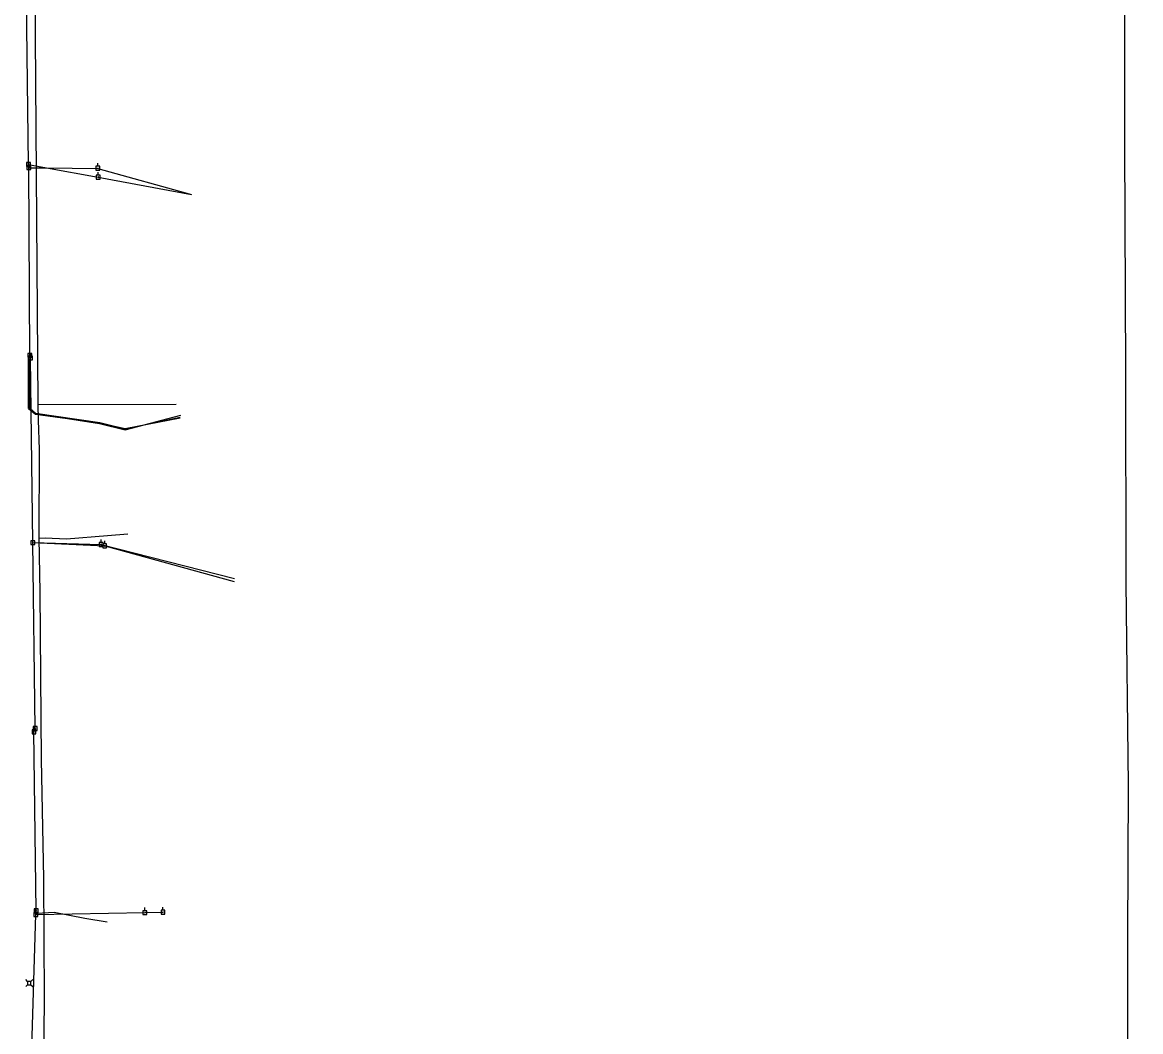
# Model space of a CAD drawing. Extents: x 600849 to 606371, y 330010 to 403088.
# Drawn here: x 601873 to 602925, y 394142 to 395091 of the extents above; entities that cross this region are included whole.
import ezdxf

# ---------------------------------------------------------------- set-up
doc = ezdxf.new("R2010")
doc.units = 0
for name, color, linetype in [('E_UTL_AG_Bold', 7, 'Continuous'), ('E_UTL_E_UG', 7, 'Continuous'), ('E_UTL_EPowerPole', 7, 'Continuous'), ('E_UTL_FO_UG_QWEST', 7, 'Continuous'), ('E_UTL_G_UG', 7, 'Continuous'), ('E_UTL_Overhead', 7, 'Continuous'), ('E_UTL_T_UG', 7, 'Continuous'), ('E_UTL_TV_UG', 7, 'Continuous')]:
    doc.layers.add(name, color=color, linetype=linetype)

msp = doc.modelspace()

# ---------------------------------------------------------------- linework, layer by layer
at = {"layer": 'E_UTL_AG_Bold'}
for points in [[(601878.3, 394189.4), (601876.5, 394191.2)], [(601878.3, 394186.3), (601876.5, 394184.6)], [(601881.4, 394189.4), (601878.3, 394189.4)], [(601878.3, 394189.4), (601878.3, 394186.3)], [(601878.3, 394186.3), (601881.4, 394186.3)], [(601881.4, 394189.4), (601883.1, 394191.2)], [(601881.4, 394186.3), (601881.4, 394189.4)], [(601881.4, 394186.3), (601883.1, 394184.6)]]:
    msp.add_lwpolyline(points, dxfattribs=at)
at = {"layer": 'E_UTL_E_UG'}
for points in [[(601880.6, 394728.4), (601880.1, 394775.2)], [(601880.6, 394728.4), (601885.8, 394724), (601946.1, 394715.2), (601970.2, 394709.2), (602021.8, 394720.3)]]:
    msp.add_lwpolyline(points, dxfattribs=at)
at = {"layer": 'E_UTL_EPowerPole'}
for points in [[(601881, 394959.6), (601877.3, 394959.6)], [(601877.3, 394959.6), (601877.3, 394955.9)], [(601879.2, 394959.6), (601879.2, 394962.5)], [(601879.4, 394956.7), (601879.4, 394959.6)], [(601881, 394955.9), (601881, 394959.6)], [(601877.3, 394955.9), (601881, 394955.9)], [(601881.2, 394956.7), (601877.5, 394956.7)], [(601877.5, 394956.7), (601877.5, 394953)], [(601877.5, 394953), (601881.2, 394953)], [(601879.5, 394957.7), (601879.4, 394957.8), (601879.4, 394957.8), (601879.4, 394957.9), (601879.4, 394957.9), (601879.4, 394957.9), (601879.3, 394957.9), (601879.3, 394958), (601879.2, 394958), (601879.2, 394958), (601879.1, 394957.9), (601879.1, 394957.9), (601879.1, 394957.9), (601879, 394957.9), (601879, 394957.8), (601879, 394957.8), (601879, 394957.7), (601879, 394957.7), (601879, 394957.7), (601879, 394957.6), (601879, 394957.6), (601879.1, 394957.5), (601879.1, 394957.5), (601879.1, 394957.5), (601879.2, 394957.5), (601879.2, 394957.5), (601879.3, 394957.5), (601879.3, 394957.5), (601879.4, 394957.5), (601879.4, 394957.6), (601879.4, 394957.6), (601879.4, 394957.6), (601879.4, 394957.7), (601879.5, 394957.7)], [(601879.6, 394954.8), (601879.6, 394954.9), (601879.6, 394954.9), (601879.6, 394955), (601879.6, 394955), (601879.5, 394955), (601879.5, 394955.1), (601879.5, 394955.1), (601879.4, 394955.1), (601879.4, 394955.1), (601879.3, 394955.1), (601879.3, 394955), (601879.2, 394955), (601879.2, 394955), (601879.2, 394955), (601879.2, 394954.9), (601879.2, 394954.9), (601879.2, 394954.8), (601879.2, 394954.8), (601879.2, 394954.7), (601879.2, 394954.7), (601879.2, 394954.7), (601879.3, 394954.6), (601879.3, 394954.6), (601879.4, 394954.6), (601879.4, 394954.6), (601879.5, 394954.6), (601879.5, 394954.6), (601879.5, 394954.6), (601879.6, 394954.7), (601879.6, 394954.7), (601879.6, 394954.8), (601879.6, 394954.8), (601879.6, 394954.8)], [(601881.2, 394953), (601881.2, 394956.7)], [(601946.2, 394956.1), (601942.5, 394956.1)], [(601942.5, 394956.1), (601942.5, 394952.4)], [(601942.5, 394952.4), (601946.2, 394952.4)], [(601944.6, 394954.2), (601944.6, 394954.3), (601944.6, 394954.3), (601944.6, 394954.4), (601944.6, 394954.4), (601944.5, 394954.4), (601944.5, 394954.4), (601944.5, 394954.5), (601944.4, 394954.5), (601944.4, 394954.5), (601944.3, 394954.5), (601944.3, 394954.4), (601944.3, 394954.4), (601944.2, 394954.4), (601944.2, 394954.3), (601944.2, 394954.3), (601944.2, 394954.3), (601944.2, 394954.2), (601944.2, 394954.2), (601944.2, 394954.1), (601944.2, 394954.1), (601944.3, 394954.1), (601944.3, 394954), (601944.3, 394954), (601944.4, 394954), (601944.4, 394954), (601944.5, 394954), (601944.5, 394954), (601944.5, 394954), (601944.6, 394954.1), (601944.6, 394954.1), (601944.6, 394954.1), (601944.6, 394954.2), (601944.6, 394954.2)], [(601944.4, 394956.1), (601944.4, 394959)], [(601944.8, 394947.7), (601944.8, 394950.6)], [(601946.2, 394952.4), (601946.2, 394956.1)], [(601946.6, 394947.7), (601942.9, 394947.7)], [(601942.9, 394947.7), (601942.9, 394944)], [(601942.9, 394944), (601946.6, 394944)], [(601945, 394945.8), (601945, 394945.9), (601945, 394945.9), (601945, 394946), (601945, 394946), (601944.9, 394946), (601944.9, 394946.1), (601944.9, 394946.1), (601944.8, 394946.1), (601944.8, 394946.1), (601944.7, 394946.1), (601944.7, 394946), (601944.6, 394946), (601944.6, 394946), (601944.6, 394945.9), (601944.6, 394945.9), (601944.6, 394945.9), (601944.6, 394945.8), (601944.6, 394945.8), (601944.6, 394945.7), (601944.6, 394945.7), (601944.6, 394945.7), (601944.7, 394945.6), (601944.7, 394945.6), (601944.8, 394945.6), (601944.8, 394945.6), (601944.9, 394945.6), (601944.9, 394945.6), (601944.9, 394945.6), (601945, 394945.7), (601945, 394945.7), (601945, 394945.7), (601945, 394945.8), (601945, 394945.8)], [(601946.6, 394944), (601946.6, 394947.7)], [(601880.5, 394780.2), (601880.5, 394783.1)], [(601881, 394777.6), (601881, 394780.6)], [(601882.3, 394780.2), (601878.6, 394780.2)], [(601878.6, 394780.2), (601878.6, 394776.5)], [(601878.6, 394776.5), (601882.3, 394776.5)], [(601882.9, 394777.6), (601879.2, 394777.6)], [(601879.2, 394777.6), (601879.2, 394774)], [(601879.2, 394774), (601882.9, 394774)], [(601880.8, 394778.3), (601880.8, 394778.4), (601880.7, 394778.4), (601880.7, 394778.4), (601880.7, 394778.5), (601880.7, 394778.5), (601880.6, 394778.5), (601880.6, 394778.5), (601880.5, 394778.6), (601880.5, 394778.6), (601880.4, 394778.5), (601880.4, 394778.5), (601880.4, 394778.5), (601880.3, 394778.5), (601880.3, 394778.4), (601880.3, 394778.4), (601880.3, 394778.3), (601880.3, 394778.3), (601880.3, 394778.2), (601880.3, 394778.2), (601880.3, 394778.2), (601880.4, 394778.1), (601880.4, 394778.1), (601880.4, 394778.1), (601880.5, 394778.1), (601880.5, 394778.1), (601880.6, 394778.1), (601880.6, 394778.1), (601880.7, 394778.1), (601880.7, 394778.2), (601880.7, 394778.2), (601880.7, 394778.2), (601880.8, 394778.3), (601880.8, 394778.3)], [(601881.3, 394775.8), (601881.3, 394775.8), (601881.3, 394775.9), (601881.2, 394775.9), (601881.2, 394776), (601881.2, 394776), (601881.1, 394776), (601881.1, 394776), (601881.1, 394776), (601881, 394776), (601881, 394776), (601880.9, 394776), (601880.9, 394776), (601880.9, 394776), (601880.8, 394775.9), (601880.8, 394775.9), (601880.8, 394775.8), (601880.8, 394775.8), (601880.8, 394775.7), (601880.8, 394775.7), (601880.9, 394775.7), (601880.9, 394775.6), (601880.9, 394775.6), (601881, 394775.6), (601881, 394775.6), (601881.1, 394775.6), (601881.1, 394775.6), (601881.1, 394775.6), (601881.2, 394775.6), (601881.2, 394775.6), (601881.2, 394775.7), (601881.3, 394775.7), (601881.3, 394775.8), (601881.3, 394775.8)], [(601882.3, 394776.5), (601882.3, 394780.2)], [(601882.9, 394774), (601882.9, 394777.6)], [(601885, 394604), (601881.3, 394604)], [(601881.3, 394604), (601881.3, 394600.4)], [(601883.4, 394602.2), (601883.4, 394602.2), (601883.4, 394602.3), (601883.4, 394602.3), (601883.3, 394602.4), (601883.3, 394602.4), (601883.3, 394602.4), (601883.2, 394602.4), (601883.2, 394602.4), (601883.1, 394602.4), (601883.1, 394602.4), (601883, 394602.4), (601883, 394602.4), (601883, 394602.3), (601882.9, 394602.3), (601882.9, 394602.3), (601882.9, 394602.2), (601882.9, 394602.2), (601882.9, 394602.1), (601882.9, 394602.1), (601883, 394602.1), (601883, 394602), (601883, 394602), (601883.1, 394602), (601883.1, 394602), (601883.2, 394602), (601883.2, 394602), (601883.3, 394602), (601883.3, 394602), (601883.3, 394602), (601883.4, 394602.1), (601883.4, 394602.1), (601883.4, 394602.2), (601883.4, 394602.2)], [(601883.1, 394604), (601883.1, 394607)], [(601885, 394600.4), (601885, 394604)], [(601949.3, 394602.3), (601945.6, 394602.3)], [(601945.6, 394602.3), (601945.6, 394598.6)], [(601947.5, 394602.3), (601947.5, 394605.2)], [(601949.3, 394598.6), (601949.3, 394602.3)], [(601950.8, 394600.9), (601950.8, 394603.8)], [(601881.3, 394600.4), (601885, 394600.4)], [(601945.6, 394598.6), (601949.3, 394598.6)], [(601947.7, 394600.5), (601947.7, 394600.5), (601947.7, 394600.6), (601947.7, 394600.6), (601947.7, 394600.7), (601947.6, 394600.7), (601947.6, 394600.7), (601947.6, 394600.7), (601947.5, 394600.7), (601947.5, 394600.7), (601947.4, 394600.7), (601947.4, 394600.7), (601947.3, 394600.7), (601947.3, 394600.6), (601947.3, 394600.6), (601947.3, 394600.6), (601947.3, 394600.5), (601947.3, 394600.5), (601947.3, 394600.4), (601947.3, 394600.4), (601947.3, 394600.3), (601947.3, 394600.3), (601947.4, 394600.3), (601947.4, 394600.3), (601947.5, 394600.3), (601947.5, 394600.3), (601947.6, 394600.3), (601947.6, 394600.3), (601947.6, 394600.3), (601947.7, 394600.3), (601947.7, 394600.4), (601947.7, 394600.4), (601947.7, 394600.4), (601947.7, 394600.5)], [(601952.6, 394600.9), (601948.9, 394600.9)], [(601948.9, 394600.9), (601948.9, 394597.2)], [(601948.9, 394597.2), (601952.6, 394597.2)], [(601951.1, 394599.1), (601951, 394599.1), (601951, 394599.2), (601951, 394599.2), (601951, 394599.2), (601951, 394599.3), (601950.9, 394599.3), (601950.9, 394599.3), (601950.8, 394599.3), (601950.8, 394599.3), (601950.7, 394599.3), (601950.7, 394599.3), (601950.7, 394599.2), (601950.6, 394599.2), (601950.6, 394599.2), (601950.6, 394599.1), (601950.6, 394599.1), (601950.6, 394599), (601950.6, 394599), (601950.6, 394599), (601950.6, 394598.9), (601950.7, 394598.9), (601950.7, 394598.9), (601950.7, 394598.8), (601950.8, 394598.8), (601950.8, 394598.8), (601950.9, 394598.8), (601950.9, 394598.8), (601951, 394598.9), (601951, 394598.9), (601951, 394598.9), (601951, 394599), (601951, 394599), (601951.1, 394599.1)], [(601952.6, 394597.2), (601952.6, 394600.9)], [(601886.1, 394426.1), (601882.5, 394426.1)], [(601882.5, 394426.1), (601882.5, 394422.4)], [(601887.3, 394429.2), (601883.6, 394429.2)], [(601883.6, 394429.2), (601883.6, 394425.5)], [(601883.6, 394425.5), (601887.3, 394425.5)], [(601884.6, 394424.3), (601884.6, 394424.3), (601884.6, 394424.3), (601884.5, 394424.4), (601884.5, 394424.4), (601884.5, 394424.5), (601884.4, 394424.5), (601884.4, 394424.5), (601884.3, 394424.5), (601884.3, 394424.5), (601884.3, 394424.5), (601884.2, 394424.5), (601884.2, 394424.4), (601884.2, 394424.4), (601884.1, 394424.4), (601884.1, 394424.3), (601884.1, 394424.3), (601884.1, 394424.2), (601884.1, 394424.2), (601884.1, 394424.1), (601884.2, 394424.1), (601884.2, 394424.1), (601884.2, 394424.1), (601884.3, 394424), (601884.3, 394424), (601884.3, 394424), (601884.4, 394424), (601884.4, 394424), (601884.5, 394424.1), (601884.5, 394424.1), (601884.5, 394424.1), (601884.6, 394424.2), (601884.6, 394424.2), (601884.6, 394424.3)], [(601884.3, 394426.1), (601884.3, 394429)], [(601885.7, 394427.4), (601885.7, 394427.4), (601885.7, 394427.5), (601885.7, 394427.5), (601885.7, 394427.6), (601885.6, 394427.6), (601885.6, 394427.6), (601885.6, 394427.6), (601885.5, 394427.6), (601885.5, 394427.6), (601885.4, 394427.6), (601885.4, 394427.6), (601885.3, 394427.6), (601885.3, 394427.5), (601885.3, 394427.5), (601885.3, 394427.5), (601885.3, 394427.4), (601885.3, 394427.4), (601885.3, 394427.3), (601885.3, 394427.3), (601885.3, 394427.2), (601885.3, 394427.2), (601885.4, 394427.2), (601885.4, 394427.2), (601885.5, 394427.2), (601885.5, 394427.2), (601885.6, 394427.2), (601885.6, 394427.2), (601885.6, 394427.2), (601885.7, 394427.2), (601885.7, 394427.3), (601885.7, 394427.3), (601885.7, 394427.3), (601885.7, 394427.4)], [(601885.5, 394429.2), (601885.5, 394432.1)], [(601886.1, 394422.4), (601886.1, 394426.1)], [(601887.3, 394425.5), (601887.3, 394429.2)], [(601882.5, 394422.4), (601886.1, 394422.4)], [(601888.2, 394257.7), (601884.5, 394257.7)], [(601884.5, 394257.7), (601884.5, 394254)], [(601886.1, 394254.3), (601886.1, 394257.2)], [(601886.7, 394255.9), (601886.7, 394255.9), (601886.6, 394256), (601886.6, 394256), (601886.6, 394256.1), (601886.6, 394256.1), (601886.5, 394256.1), (601886.5, 394256.1), (601886.4, 394256.1), (601886.4, 394256.1), (601886.3, 394256.1), (601886.3, 394256.1), (601886.3, 394256.1), (601886.2, 394256), (601886.2, 394256), (601886.2, 394256), (601886.2, 394255.9), (601886.2, 394255.9), (601886.2, 394255.8), (601886.2, 394255.8), (601886.2, 394255.7), (601886.3, 394255.7), (601886.3, 394255.7), (601886.3, 394255.7), (601886.4, 394255.7), (601886.4, 394255.7), (601886.5, 394255.7), (601886.5, 394255.7), (601886.6, 394255.7), (601886.6, 394255.7), (601886.6, 394255.8), (601886.6, 394255.8), (601886.7, 394255.8), (601886.7, 394255.9)], [(601886.4, 394257.7), (601886.4, 394260.6)], [(601888.2, 394254), (601888.2, 394257.7)], [(601990.4, 394256), (601986.7, 394256)], [(601986.7, 394256), (601986.7, 394252.4)], [(601988.6, 394256), (601988.6, 394259)], [(601990.4, 394252.4), (601990.4, 394256)], [(602007.5, 394256.4), (602003.8, 394256.4)], [(602003.8, 394256.4), (602003.8, 394252.7)], [(602005.9, 394254.6), (602005.9, 394254.6), (602005.9, 394254.6), (602005.9, 394254.7), (602005.8, 394254.7), (602005.8, 394254.8), (602005.8, 394254.8), (602005.7, 394254.8), (602005.7, 394254.8), (602005.6, 394254.8), (602005.6, 394254.8), (602005.5, 394254.8), (602005.5, 394254.7), (602005.5, 394254.7), (602005.4, 394254.7), (602005.4, 394254.6), (602005.4, 394254.6), (602005.4, 394254.5), (602005.4, 394254.5), (602005.4, 394254.4), (602005.5, 394254.4), (602005.5, 394254.4), (602005.5, 394254.4), (602005.6, 394254.3), (602005.6, 394254.3), (602005.7, 394254.3), (602005.7, 394254.3), (602005.8, 394254.3), (602005.8, 394254.4), (602005.8, 394254.4), (602005.9, 394254.4), (602005.9, 394254.5), (602005.9, 394254.5), (602005.9, 394254.6)], [(602005.6, 394256.4), (602005.6, 394259.3)], [(602007.5, 394252.7), (602007.5, 394256.4)], [(601888, 394254.3), (601884.3, 394254.3)], [(601884.3, 394254.3), (601884.3, 394250.6)], [(601884.3, 394250.6), (601888, 394250.6)], [(601884.5, 394254), (601888.2, 394254)], [(601886.4, 394252.4), (601886.4, 394252.5), (601886.4, 394252.5), (601886.4, 394252.5), (601886.3, 394252.6), (601886.3, 394252.6), (601886.3, 394252.6), (601886.2, 394252.6), (601886.2, 394252.7), (601886.1, 394252.7), (601886.1, 394252.6), (601886, 394252.6), (601886, 394252.6), (601886, 394252.6), (601885.9, 394252.5), (601885.9, 394252.5), (601885.9, 394252.4), (601885.9, 394252.4), (601885.9, 394252.3), (601885.9, 394252.3), (601886, 394252.3), (601886, 394252.2), (601886, 394252.2), (601886.1, 394252.2), (601886.1, 394252.2), (601886.2, 394252.2), (601886.2, 394252.2), (601886.3, 394252.2), (601886.3, 394252.2), (601886.3, 394252.3), (601886.4, 394252.3), (601886.4, 394252.3), (601886.4, 394252.4), (601886.4, 394252.4)], [(601888, 394250.6), (601888, 394254.3)], [(601986.7, 394252.4), (601990.4, 394252.4)], [(601988.8, 394254.2), (601988.8, 394254.2), (601988.8, 394254.3), (601988.8, 394254.3), (601988.8, 394254.4), (601988.7, 394254.4), (601988.7, 394254.4), (601988.7, 394254.4), (601988.6, 394254.4), (601988.6, 394254.4), (601988.5, 394254.4), (601988.5, 394254.4), (601988.4, 394254.4), (601988.4, 394254.4), (601988.4, 394254.3), (601988.4, 394254.3), (601988.4, 394254.2), (601988.4, 394254.2), (601988.4, 394254.1), (601988.4, 394254.1), (601988.4, 394254.1), (601988.4, 394254), (601988.5, 394254), (601988.5, 394254), (601988.6, 394254), (601988.6, 394254), (601988.7, 394254), (601988.7, 394254), (601988.7, 394254), (601988.8, 394254), (601988.8, 394254.1), (601988.8, 394254.1), (601988.8, 394254.2), (601988.8, 394254.2)], [(602003.8, 394252.7), (602007.5, 394252.7)]]:
    msp.add_lwpolyline(points, dxfattribs=at)
at = {"layer": 'E_UTL_FO_UG_QWEST'}
msp.add_lwpolyline([(602924.9, 392342.9), (602920.9, 392854.4), (602920.2, 392970.4), (602924.8, 393047.8), (602920.2, 393257.5), (602919.3, 393343.9), (602913.3, 393455.8), (602913.4, 393617.2), (602913.1, 393795), (602913.3, 393963.3), (602912.9, 394230.2), (602913.5, 394374.1), (602911.2, 394564.7), (602911.1, 394764), (602910.1, 394976.3), (602910.1, 395060.1), (602909.4, 395242.8), (602909.4, 395615.9), (602908.2, 395845.7), (602908.3, 395977.2), (602905.5, 396153.3)], dxfattribs=at)
at = {"layer": 'E_UTL_G_UG'}
for points in [[(601893.2, 394076), (601894.3, 394173.3), (601893.7, 394286.4), (601891.4, 394398.2), (601890.1, 394555.9), (601889.3, 394606.3), (601889.4, 394689.6), (601888.6, 394717.4), (601888.3, 394732.2), (601888.3, 394733.1), (601882.6, 395510.1), (601880.7, 395594.2), (601879.6, 395709.5), (601877.3, 395803.3)], [(601888.3, 394732.2), (602017.9, 394732.5)], [(601889.3, 394606.3), (601894.8, 394606.7), (601914.9, 394605.6), (601953.3, 394608.8), (601972.4, 394610.3)]]:
    msp.add_lwpolyline(points, dxfattribs=at)
at = {"layer": 'E_UTL_Overhead'}
for points in [[(601879.2, 394957.7), (601877.4, 395112.5), (601877.7, 395114.4), (601876.2, 395275), (601875.9, 395277.5), (601875.2, 395365.2), (601874.5, 395407), (601873.4, 395453.9), (601873.4, 395541.1), (601990, 395523.7)], [(601879.2, 394957.7), (601896, 394954.7), (601944.8, 394945.8), (602032.3, 394929.5)], [(601879.4, 394954.8), (601879.2, 394957.7)], [(601879.4, 394954.8), (601896, 394954.7), (601944.4, 394954.2), (602032.3, 394929.5)], [(601886.2, 394252.4), (601886.4, 394255.9), (601884.3, 394424.3), (601885.5, 394427.4), (601883.3, 394602.2), (601883.3, 394602.2), (601881, 394775.8), (601880.5, 394778.3), (601879.4, 394954.8)], [(601883.2, 394602.2), (601883.3, 394602.2), (601950.8, 394599.1)], [(601883.2, 394602.2), (601883.3, 394602.2), (601947.5, 394600.5)], [(601947.5, 394600.5), (602072.9, 394568.5)], [(601950.8, 394599.1), (602072.4, 394565.7)], [(601889.2, 393727.4), (601890.9, 393729.2), (601888.5, 393887.4), (601890, 393889.3), (601881.7, 394073.2), (601880.7, 394075.3), (601886.2, 394252.4), (601988.6, 394254.2), (602005.7, 394254.6)]]:
    msp.add_lwpolyline(points, dxfattribs=at)
at = {"layer": 'E_UTL_T_UG'}
for points in [[(601879.3, 394728.4), (601879.3, 394778.3)], [(601879.3, 394728.4), (601885.7, 394723), (601946, 394714.7), (601970, 394709.6), (602021.9, 394719.6)]]:
    msp.add_lwpolyline(points, dxfattribs=at)
at = {"layer": 'E_UTL_TV_UG'}
for points in [[(601880, 394728.4), (601879.2, 394778.3)], [(601880, 394728.4), (601885.7, 394723.6), (601945.8, 394714.2), (601970.2, 394708.4), (602022.3, 394721.9)], [(601886.2, 394252.4), (601886.9, 394253.7), (601903.3, 394254.5), (601932.1, 394248.9), (601953.1, 394245.4)]]:
    msp.add_lwpolyline(points, dxfattribs=at)

doc.saveas('drawing.dxf')
